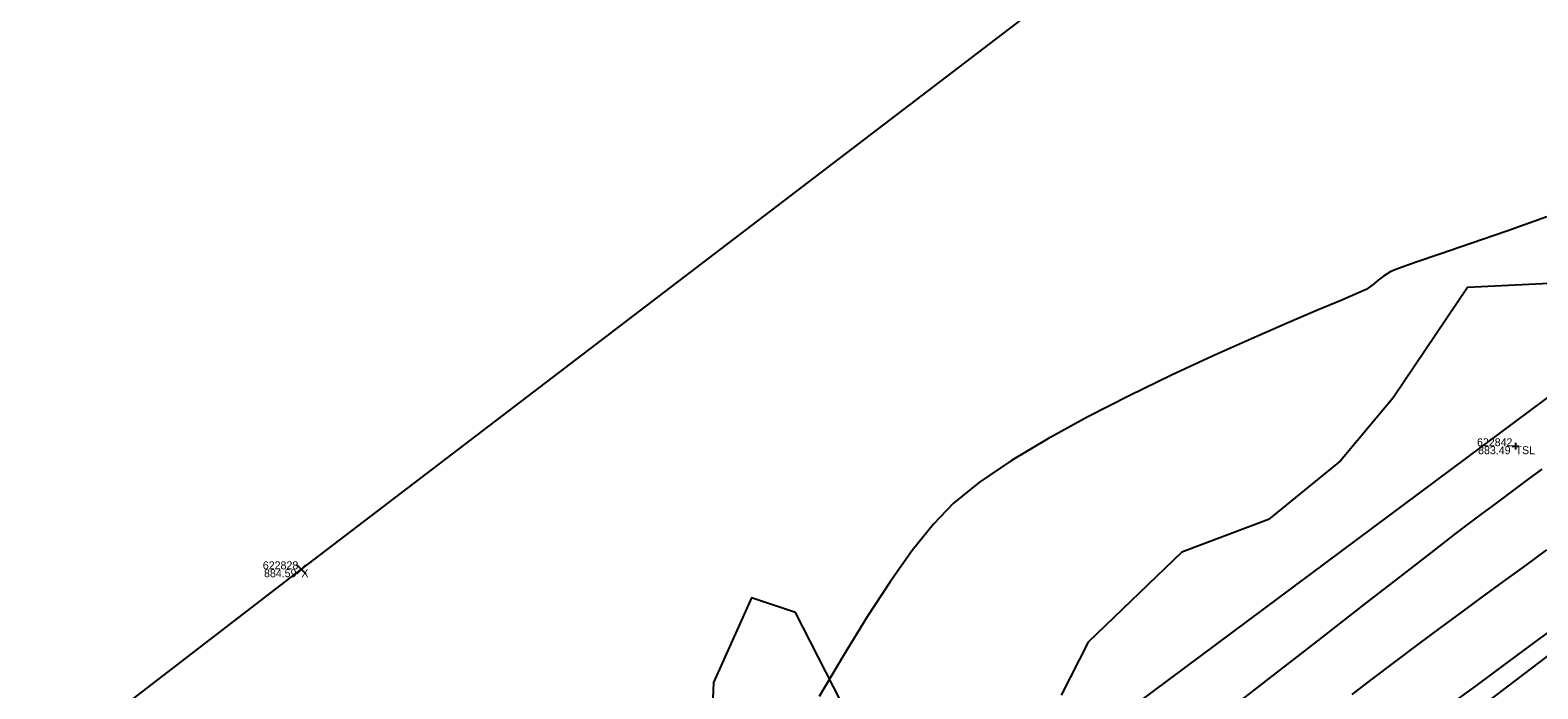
# Model space of a CAD drawing. Extents: x 1957117 to 1971063, y 701601 to 715861.
# Drawn here: x 1967717.7 to 1967784.2, y 710311.1 to 710340.2 of the extents above; entities that cross this region are included whole.
import ezdxf

# ---------------------------------------------------------------- set-up
doc = ezdxf.new("R2010")
doc.units = 0
for name, color, linetype in [('AP_X_Lights', 7, 'Continuous'), ('DT_X_Contour_Major', 7, 'Continuous'), ('DT_X_Contour_Minor', 7, 'Continuous'), ('DT_X_TIN_Hull', 7, 'Continuous'), ('PV_P_Drive', 7, 'Continuous'), ('PV_P_Shoulder', 7, 'Continuous'), ('RS_Raster1', 7, 'Continuous'), ('RW_X_Esmt_RR', 7, 'Continuous'), ('SC_Scratch1', 7, 'Continuous'), ('SC_Shading5', 7, 'Continuous'), ('VG_X_Tree_Line_Rt', 7, 'Continuous')]:
    doc.layers.add(name, color=color, linetype=linetype)

msp = doc.modelspace()

# ---------------------------------------------------------------- linework, layer by layer
at = {"layer": 'AP_X_Lights'}
for p, q in [((1967729.481, 710316.182), (1967729.869, 710316.572)), ((1967729.481, 710316.572), (1967729.869, 710316.182))]:
    msp.add_line(p, q, dxfattribs=at)
at = {"layer": 'DT_X_Contour_Major'}
msp.add_lwpolyline([(1967776, 710310.853), (1967776.839, 710311.495), (1967777.917, 710312.31), (1967778.931, 710313.071), (1967779.898, 710313.79), (1967780.833, 710314.481), (1967781.753, 710315.157), (1967782.674, 710315.833), (1967783.611, 710316.522), (1967784.581, 710317.236)], dxfattribs=at)
msp.add_lwpolyline([(1967776, 710310.853), (1967776.839, 710311.495), (1967777.917, 710312.31), (1967778.931, 710313.071), (1967779.898, 710313.79), (1967780.833, 710314.481), (1967781.753, 710315.157), (1967782.674, 710315.833), (1967783.611, 710316.522), (1967784.581, 710317.236)], dxfattribs=at)
at = {"layer": 'DT_X_Contour_Minor'}
for points in [[(1967784.583, 710331.92), (1967782.824, 710331.295), (1967781.232, 710330.742), (1967779.866, 710330.273), (1967778.783, 710329.903), (1967778.043, 710329.645), (1967777.703, 710329.511), (1967777.385, 710329.31), (1967777.153, 710329.125), (1967776.924, 710328.935), (1967776.612, 710328.72), (1967776.277, 710328.564), (1967775.544, 710328.251), (1967774.476, 710327.8), (1967773.13, 710327.225), (1967771.567, 710326.544), (1967769.847, 710325.775), (1967768.029, 710324.932), (1967766.174, 710324.034), (1967764.342, 710323.097), (1967762.591, 710322.137), (1967760.983, 710321.172), (1967759.576, 710320.218), (1967758.431, 710319.292), (1967757.543, 710318.372), (1967756.606, 710317.205), (1967755.627, 710315.827), (1967754.613, 710314.273), (1967753.571, 710312.577), (1967752.509, 710310.774)], [(1967784.583, 710331.92), (1967782.824, 710331.295), (1967781.232, 710330.742), (1967779.866, 710330.273), (1967778.783, 710329.903), (1967778.043, 710329.645), (1967777.703, 710329.511), (1967777.385, 710329.31), (1967777.153, 710329.125), (1967776.924, 710328.935), (1967776.612, 710328.72), (1967776.277, 710328.564), (1967775.544, 710328.251), (1967774.476, 710327.8), (1967773.13, 710327.225), (1967771.567, 710326.544), (1967769.847, 710325.775), (1967768.029, 710324.932), (1967766.174, 710324.034), (1967764.342, 710323.097), (1967762.591, 710322.137), (1967760.983, 710321.172), (1967759.576, 710320.218), (1967758.431, 710319.292), (1967757.543, 710318.372), (1967756.606, 710317.205), (1967755.627, 710315.827), (1967754.613, 710314.273), (1967753.571, 710312.577), (1967752.509, 710310.774)], [(1967769.755, 710309.543), (1967772.217, 710311.458), (1967774.489, 710313.226), (1967776.517, 710314.803), (1967778.244, 710316.145), (1967779.614, 710317.208), (1967780.569, 710317.949), (1967781.054, 710318.322), (1967781.706, 710318.815), (1967782.24, 710319.211), (1967782.714, 710319.56), (1967783.188, 710319.907), (1967783.723, 710320.301), (1967784.379, 710320.789)], [(1967769.755, 710309.543), (1967772.217, 710311.458), (1967774.489, 710313.226), (1967776.517, 710314.803), (1967778.244, 710316.145), (1967779.614, 710317.208), (1967780.569, 710317.949), (1967781.054, 710318.322), (1967781.706, 710318.815), (1967782.24, 710319.211), (1967782.714, 710319.56), (1967783.188, 710319.907), (1967783.723, 710320.301), (1967784.379, 710320.789)], [(1967780.129, 710310.26), (1967781.462, 710311.243), (1967782.79, 710312.221), (1967784.103, 710313.188), (1967785.39, 710314.138)], [(1967780.129, 710310.26), (1967781.462, 710311.243), (1967782.79, 710312.221), (1967784.103, 710313.188), (1967785.39, 710314.138)]]:
    msp.add_lwpolyline(points, dxfattribs=at)
at = {"layer": 'DT_X_TIN_Hull'}
msp.add_lwpolyline([(1968085.786, 710587.631), (1968048.374, 710559.321), (1968008.022, 710528.961), (1967964.863, 710496.371), (1967926.506, 710467.561), (1967887.113, 710437.416), (1967847.789, 710407.195), (1967807.487, 710375.982), (1967766.853, 710344.714), (1967763.635, 710342.334), (1967729.675, 710316.377), (1967688.906, 710284.998), (1967647.617, 710253.044)], dxfattribs=at)
at = {"layer": 'PV_P_Drive'}
for p, q in [((1967783.058, 710321.804), (1967783.35, 710321.804)), ((1967783.204, 710321.95), (1967783.204, 710321.658)), ((1967783.204, 710321.804), (1967783.204, 710321.804))]:
    msp.add_line(p, q, dxfattribs=at)
at = {"layer": 'RW_X_Esmt_RR'}
msp.add_line((1967242.069, 709899.693), (1968426.396, 710800.927), dxfattribs=at)
msp.add_lwpolyline([(1968171.056, 710611.87), (1967279.514, 709947.668)], dxfattribs=at)
at = {"layer": 'SC_Shading5'}
for points in [[(1963589.678, 706586.994), (1963626.625, 706689.548), (1963651.76, 706746.832), (1963668.09, 706778.596), (1963682.768, 706805.402), (1963734.424, 706911.594), (1963826.849, 707116.717), (1963877.258, 707215.645), (1963964.981, 707354.472), (1964070.526, 707509.355), (1964132.574, 707601.994), (1964163.9, 707642.169), (1964191.2, 707685.167), (1964278.98, 707807.131), (1964326.11, 707874.364), (1964396.427, 707968.962), (1964508.519, 708133.679), (1964655.588, 708336.552), (1964745.319, 708429.172), (1964840.327, 708522.317), (1964988.178, 708660.245), (1965089.796, 708739.041), (1965251.743, 708835.216), (1965415.807, 708922.048), (1965866.2, 709149.38), (1966173.543, 709294.131), (1966283.627, 709338.196), (1966534.003, 709419.214), (1966689.084, 709471.266), (1967008.468, 709641.817), (1967166.677, 709750.124), (1967422.113, 709931.083), (1967818.707, 710198.831), (1968187.021, 710459.852), (1968360.589, 710592.493), (1968496.543, 710707.847), (1968606.427, 710809.378), (1968733.391, 710937.091), (1968807.28, 711025.4), (1968843.008, 711077.094), (1968863.233, 711106.099), (1968909.747, 711171.311), (1968974.133, 711279.559), (1969130.932, 711546.915), (1969247.433, 711744.686), (1969402.714, 712016.424), (1969505.287, 712191.789), (1969666.311, 712460.805), (1969771.586, 712639.896), (1969880.058, 712820.917), (1969964.994, 712955.706), (1969990.005, 713000.084), (1970030.065, 713068.479)], [(1963609.915, 706579.703), (1963646.615, 706681.572), (1963671.193, 706737.585), (1963687.092, 706768.511), (1963701.884, 706795.526), (1963753.906, 706902.469), (1963846.249, 707107.41), (1963895.973, 707204.994), (1963982.966, 707342.667), (1964088.35, 707497.312), (1964150.015, 707589.379), (1964181.502, 707629.761), (1964209.024, 707673.109), (1964296.517, 707794.674), (1964343.552, 707861.772), (1964413.958, 707956.489), (1964526.123, 708121.313), (1964672.104, 708322.686), (1964760.576, 708414.006), (1964855.195, 708506.77), (1965002.134, 708643.847), (1965101.925, 708721.226), (1965262.272, 708816.451), (1965425.685, 708902.939), (1965875.63, 709130.044), (1966182.13, 709274.398), (1966290.944, 709317.954), (1966540.737, 709398.785), (1966697.632, 709451.445), (1967019.644, 709623.399), (1967178.971, 709732.471), (1967434.35, 709913.39), (1967830.945, 710181.14), (1968199.774, 710442.525), (1968374.086, 710575.735), (1968510.806, 710691.739), (1968621.36, 710793.889), (1968749.296, 710922.58), (1968824.413, 711012.355), (1968860.678, 711064.827), (1968880.812, 711093.701), (1968927.778, 711159.547), (1968992.655, 711268.62), (1969149.476, 711536.015), (1969266.039, 711733.891), (1969421.336, 712005.657), (1969523.8, 712180.835), (1969684.812, 712449.831), (1969790.084, 712628.917), (1969898.385, 712809.653), (1969983.474, 712944.685), (1970008.657, 712989.367), (1970048.626, 713057.607)]]:
    msp.add_spline(points, degree=3, dxfattribs=at)
at = {"layer": 'VG_X_Tree_Line_Rt'}
for points in [[(1967788.01, 710329.147), (1967781.08, 710328.801), (1967777.803, 710323.933), (1967775.484, 710321.159), (1967772.308, 710318.569), (1967768.494, 710317.137), (1967764.359, 710313.156), (1967763.177, 710310.832)], [(1967754.137, 710309.241), (1967751.455, 710314.477), (1967749.522, 710315.112), (1967747.841, 710311.38), (1967747.683, 710307.451)]]:
    msp.add_lwpolyline(points, dxfattribs=at)

# ---------------------------------------------------------------- texts
at = {"layer": 'PV_P_Shoulder'}
for s, p in [('883.49', (1967781.553, 710321.454)), ('884.59', (1967728.03, 710316.027))]:
    msp.add_text(s, height=0.35, dxfattribs=at).set_placement(p)
at = {"layer": 'RS_Raster1'}
for s, p in [('622842', (1967781.504, 710321.804)), ('622828', (1967727.977, 710316.377))]:
    msp.add_text(s, height=0.35, dxfattribs=at).set_placement(p)
at = {"layer": 'SC_Scratch1'}
for s, p in [('TSL', (1967783.204, 710321.454)), ('X', (1967729.675, 710316.027))]:
    msp.add_text(s, height=0.35, dxfattribs=at).set_placement(p)

doc.saveas('drawing.dxf')
